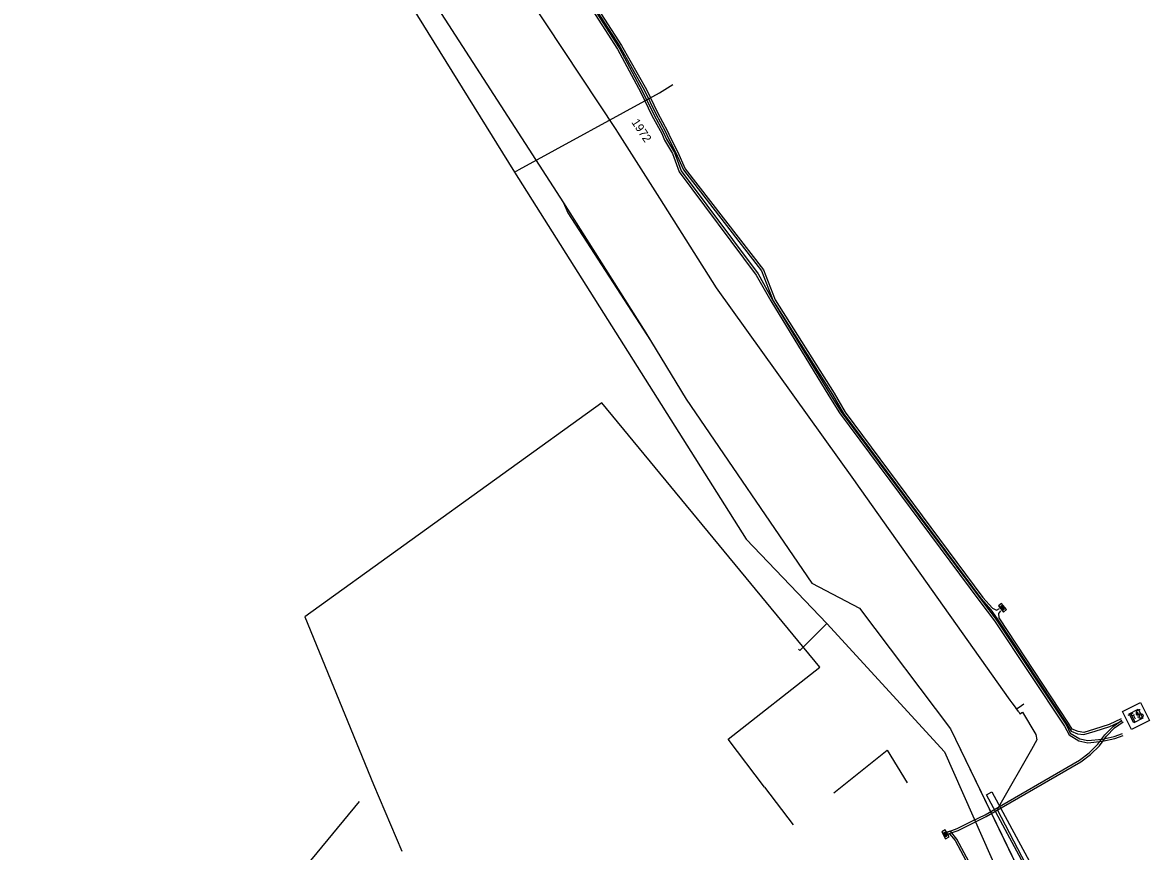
# Model space of a CAD drawing. Extents: x -596024 to -594475, y -1163820 to -1161957.
# Drawn here: x -595767.7 to -595661.4, y -1163581.7 to -1163503.6 of the extents above; entities that cross this region are included whole.
import ezdxf

# ---------------------------------------------------------------- set-up
doc = ezdxf.new("R2010")
doc.units = 0
for name, color, linetype in [('25', 7, 'Continuous'), ('Level 3', 7, 'Continuous'), ('Vrstva 13', 7, 'Continuous'), ('Vrstva 15', 7, 'Continuous'), ('Vrstva 19', 7, 'Continuous'), ('Vrstva 25', 7, 'Continuous'), ('Vrstva 28', 7, 'Continuous'), ('Vrstva 42', 7, 'Continuous'), ('Vrstva 43', 7, 'Continuous'), ('Vrstva 44', 7, 'Continuous'), ('Vrstva 45', 7, 'Continuous'), ('Vrstva 55', 7, 'Continuous')]:
    doc.layers.add(name, color=color, linetype=linetype)

# ---------------------------------------------------------------- blocks, each defined once
blk = doc.blocks.new('NN640')
at = {"layer": '25'}
for points in [[(-1.89, 1.889), (1.889, 1.889)], [(-1.89, -1.89), (-1.89, 1.889)], [(-1.26, 0.787), (-0.221, 0.787)], [(-0.725, 0.787), (-0.725, -0.788)], [(1.197, 0.661), (0.945, 0.787), (0.661, 0.787), (0.409, 0.661), (0.283, 0.472), (0.283, 0.409), (0.409, 0.22), (1.133, -0.158), (1.259, -0.316), (1.259, -0.473), (1.133, -0.662), (0.913, -0.788), (0.629, -0.788), (0.503, -0.725), (0.283, -0.599)], [(1.889, 1.889), (1.889, -1.89)], [(1.889, -1.89), (-1.89, -1.89)]]:
    blk.add_lwpolyline(points, dxfattribs=at)
blk = doc.blocks.new('NN620')
at = {"layer": 'Vrstva 28'}
for points in [[(0.752, 0.004), (-0.748, 0.004)], [(-0.748, 0.004), (-0.748, -0.746)], [(0.752, -0.746), (0.752, 0.004)], [(-0.748, -0.746), (0.752, -0.746)], [(0.368, -0.18), (-0.376, -0.18)], [(-0.376, -0.18), (-0.376, -0.558)], [(-0.376, -0.558), (0.368, -0.558)], [(0.321, -0.227), (-0.329, -0.227)], [(-0.329, -0.227), (-0.329, -0.51)], [(-0.329, -0.51), (0.321, -0.51)], [(0.274, -0.274), (-0.281, -0.274)], [(-0.281, -0.274), (-0.281, -0.463)], [(-0.281, -0.463), (0.274, -0.463)], [(0.227, -0.321), (-0.234, -0.321)], [(-0.234, -0.321), (-0.234, -0.416)], [(-0.234, -0.416), (0.227, -0.416)], [(-0.193, -0.369), (0.185, -0.369)], [(0.227, -0.416), (0.227, -0.321)], [(0.274, -0.463), (0.274, -0.274)], [(0.321, -0.51), (0.321, -0.227)], [(0.368, -0.558), (0.368, -0.18)]]:
    blk.add_lwpolyline(points, dxfattribs=at)
blk = doc.blocks.new('VN640')
at = {"layer": '25'}
for points in [[(-1.89, 1.889), (1.889, 1.889)], [(-1.89, -1.89), (-1.89, 1.889)], [(-1.26, 0.787), (-0.221, 0.787)], [(-0.725, 0.787), (-0.725, -0.788)], [(1.197, 0.661), (0.945, 0.787), (0.661, 0.787), (0.409, 0.661), (0.283, 0.472), (0.283, 0.409), (0.409, 0.22), (1.133, -0.158), (1.259, -0.316), (1.259, -0.473), (1.133, -0.662), (0.913, -0.788), (0.629, -0.788), (0.503, -0.725), (0.283, -0.599)], [(1.889, 1.889), (1.889, -1.89)], [(1.889, -1.89), (-1.89, -1.89)]]:
    blk.add_lwpolyline(points, dxfattribs=at)

msp = doc.modelspace()

# ---------------------------------------------------------------- linework, layer by layer
at = {"layer": 'Level 3'}
msp.add_lwpolyline([(-595668.92, -1163591.05), (-595676.82, -1163576.4), (-595676.3, -1163576.12), (-595668.38, -1163590.77)], dxfattribs=at)
at = {"layer": 'Vrstva 13'}
for p, q in [((-595673.97, -1163568.289), (-595674.08, -1163568.13)), ((-595673.97, -1163568.289), (-595673.718, -1163568.115)), ((-595673.773, -1163568.573), (-595673.97, -1163568.289)), ((-595673.718, -1163568.115), (-595673.28, -1163567.812))]:
    msp.add_line(p, q, dxfattribs=at)
for points in [[(-595674.08, -1163568.13), (-595674.401, -1163567.707), (-595674.584, -1163567.457), (-595688.715, -1163547.517), (-595689.307, -1163546.664), (-595702.274, -1163528.582), (-595707.622, -1163520.11), (-595711.576, -1163513.898), (-595711.733, -1163513.664), (-595728.267, -1163488.664), (-595728.366, -1163488.51)], [(-595673.773, -1163568.573), (-595673.65, -1163568.75), (-595673.4, -1163568.6), (-595672.15, -1163570.7), (-595672.05, -1163571.2), (-595672.574, -1163572.116), (-595675.552, -1163577.326), (-595675.8, -1163577.76), (-595670.07, -1163588.73)]]:
    msp.add_lwpolyline(points, dxfattribs=at)
at = {"layer": 'Vrstva 19'}
for points in [[(-595976.57, -1163268.8), (-595966.28, -1163270.25), (-595947.71, -1163278.66), (-595932.36, -1163283.27), (-595918.84, -1163291.83), (-595916.4, -1163292.48), (-595904.3, -1163298.37), (-595881.98, -1163315.56), (-595852.11, -1163340.18), (-595824.19, -1163364.19), (-595799.09, -1163400.08), (-595772.06, -1163439.83), (-595755.81, -1163463.13), (-595753.4, -1163467.1), (-595747.38, -1163476.34), (-595734.81, -1163496.09), (-595731.58, -1163501.08), (-595721.32, -1163517.68), (-595699.46, -1163552.28), (-595691.87, -1163560.24), (-595680.77, -1163572.32), (-595671.06, -1163594.27)], [(-595721.32, -1163517.68), (-595720.87, -1163517.43), (-595707.64, -1163510.19), (-595706.37, -1163509.42)], [(-595691.87, -1163560.24), (-595694.42, -1163562.78), (-595694.48, -1163562.71), (-595694.54, -1163562.64)]]:
    msp.add_lwpolyline(points, dxfattribs=at)
at = {"layer": 'Vrstva 25'}
for p, q in [((-595730.177, -1163499.669), (-595716.702, -1163520.559)), ((-595716.702, -1163520.559), (-595716.277, -1163521.494)), ((-595716.277, -1163521.494), (-595708.485, -1163533.534)), ((-595708.485, -1163533.534), (-595705.112, -1163539.075)), ((-595705.112, -1163539.075), (-595693.283, -1163556.417)), ((-595693.283, -1163556.417), (-595688.789, -1163558.798)), ((-595688.789, -1163558.798), (-595680.197, -1163570.182)), ((-595680.197, -1163570.182), (-595671.073, -1163589.012))]:
    msp.add_line(p, q, dxfattribs=at)
msp.add_lwpolyline([(-595768.97, -1163441.158), (-595758.021, -1163457.678), (-595755.767, -1163460.971), (-595749.695, -1163469.688), (-595737.343, -1163488.598), (-595730.177, -1163499.669), (-595716.702, -1163520.559), (-595708.942, -1163532.828), (-595705.112, -1163539.075), (-595693.283, -1163556.417), (-595688.789, -1163558.798), (-595680.197, -1163570.182), (-595671.073, -1163589.012)], dxfattribs=at)
at = {"layer": 'Vrstva 42'}
for points in [[(-595728.759, -1163480.632), (-595728.21, -1163480.39), (-595727.624, -1163480.704), (-595711.396, -1163505.822), (-595709.049, -1163509.986), (-595708.009, -1163512.126), (-595707.061, -1163513.883), (-595706.831, -1163514.442), (-595706.13, -1163515.803), (-595705.386, -1163517.462), (-595698.018, -1163526.98), (-595696.93, -1163529.795), (-595691.336, -1163538.632), (-595690.294, -1163540.425), (-595677.308, -1163557.923), (-595676.405, -1163558.937), (-595675.794, -1163559.795), (-595669.242, -1163569.737), (-595668.808, -1163570.382), (-595668.217, -1163570.627), (-595667.622, -1163570.712), (-595666.57, -1163570.395), (-595665.174, -1163569.933), (-595664.019, -1163569.421)], [(-595727.456, -1163480.596), (-595711.224, -1163505.718), (-595708.871, -1163509.894), (-595707.831, -1163512.034), (-595706.879, -1163513.797), (-595706.649, -1163514.358), (-595705.95, -1163515.717), (-595705.214, -1163517.358), (-595697.842, -1163526.88), (-595696.75, -1163529.705), (-595691.164, -1163538.528), (-595690.126, -1163540.315), (-595677.152, -1163557.797), (-595676.255, -1163558.803), (-595675.86, -1163558.97), (-595675.572, -1163558.831)], [(-595664.101, -1163569.239), (-595665.246, -1163569.747), (-595666.63, -1163570.205), (-595667.638, -1163570.508), (-595668.163, -1163570.433), (-595668.732, -1163570.198), (-595669.078, -1163569.623), (-595675.626, -1163559.685), (-595675.65, -1163559.29), (-595675.441, -1163559.025)], [(-595680.579, -1163579.935), (-595679.559, -1163579.578), (-595678.194, -1163578.88), (-595676.917, -1163578.271), (-595668.025, -1163573.106), (-595667.125, -1163572.434), (-595666.306, -1163571.624), (-595665.646, -1163570.725), (-595664.855, -1163569.934), (-595664.049, -1163569.34)], [(-595680.487, -1163580.114), (-595679.481, -1163579.762), (-595678.106, -1163579.06), (-595676.823, -1163578.448), (-595667.915, -1163573.274), (-595666.995, -1163572.586), (-595666.154, -1163571.756), (-595665.494, -1163570.855), (-595664.725, -1163570.086), (-595663.931, -1163569.501)], [(-595677.526, -1163584.443), (-595679.597, -1163580.574), (-595680.214, -1163579.827), (-595680.562, -1163579.92)], [(-595680.458, -1163580.1), (-595680.286, -1163580.053), (-595679.763, -1163580.686), (-595677.714, -1163584.517)]]:
    msp.add_lwpolyline(points, dxfattribs=at)
at = {"layer": 'Vrstva 44'}
for points in [[(-595727.866, -1163480.811), (-595711.606, -1163506.061), (-595709.409, -1163510.156), (-595708.359, -1163512.316), (-595707.43, -1163514.033), (-595707.169, -1163514.656), (-595706.411, -1163515.904), (-595705.779, -1163517.638), (-595698.514, -1163527.375), (-595697.146, -1163529.811), (-595691.675, -1163538.773), (-595690.663, -1163540.377), (-595677.43, -1163558.15), (-595676.052, -1163559.978), (-595669.443, -1163569.915), (-595669.012, -1163570.736), (-595668.088, -1163571.294), (-595667.266, -1163571.481), (-595665.874, -1163571.329), (-595664.703, -1163571.086), (-595663.91, -1163570.796)], [(-595727.694, -1163480.709), (-595711.434, -1163505.959), (-595709.231, -1163510.064), (-595708.181, -1163512.224), (-595707.25, -1163513.947), (-595706.991, -1163514.564), (-595706.229, -1163515.816), (-595705.601, -1163517.542), (-595698.346, -1163527.265), (-595696.974, -1163529.709), (-595691.505, -1163538.667), (-595690.497, -1163540.263), (-595677.27, -1163558.03), (-595675.888, -1163559.862), (-595669.277, -1163569.805), (-595668.908, -1163570.564), (-595668.012, -1163571.106), (-595667.254, -1163571.279), (-595665.906, -1163571.131), (-595664.757, -1163570.894), (-595663.997, -1163570.616)]]:
    msp.add_lwpolyline(points, dxfattribs=at)
at = {"layer": 'Vrstva 55'}
for p, q in [((-595734.613, -1163575.4), (-595731.934, -1163581.714)), ((-595697.728, -1163575.667), (-595695.045, -1163579.225))]:
    msp.add_line(p, q, dxfattribs=at)
for points in [[(-595697.728, -1163575.667), (-595701.158, -1163571.13), (-595692.535, -1163564.341), (-595713.078, -1163539.431), (-595741.075, -1163559.59), (-595734.613, -1163575.4)], [(-595691.198, -1163576.201), (-595686.164, -1163572.193), (-595684.272, -1163575.261)], [(-595735.95, -1163577.022), (-595744.531, -1163587.417), (-595746.659, -1163591.265), (-595750.602, -1163599.771)]]:
    msp.add_lwpolyline(points, dxfattribs=at)

# ---------------------------------------------------------------- block references
at = {"layer": 'Vrstva 43'}
for name, p, xscale, yscale, rotation in [('NN620', (-595675.45, -1163558.871), 0.5, 0.5, 129), ('NN640', (-595662.71, -1163568.952), 0.5, 0.5, 26.999999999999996), ('NN620', (-595680.52, -1163580.02), 0.49999999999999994, 0.5000000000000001, -62.00000000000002)]:
    msp.add_blockref(name, p, dxfattribs=dict(at, xscale=xscale, yscale=yscale, rotation=rotation))
at = {"layer": 'Vrstva 45', "xscale": 0.25, "yscale": 0.25, "rotation": 26.999999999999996}
msp.add_blockref('VN640', (-595662.71, -1163568.952), dxfattribs=at)

# ---------------------------------------------------------------- texts
at = {"layer": 'Vrstva 15'}
msp.add_text('1972', height=0.8, rotation=303.49574, dxfattribs=at).set_placement((-595710.32, -1163512.965))

doc.saveas('drawing.dxf')
